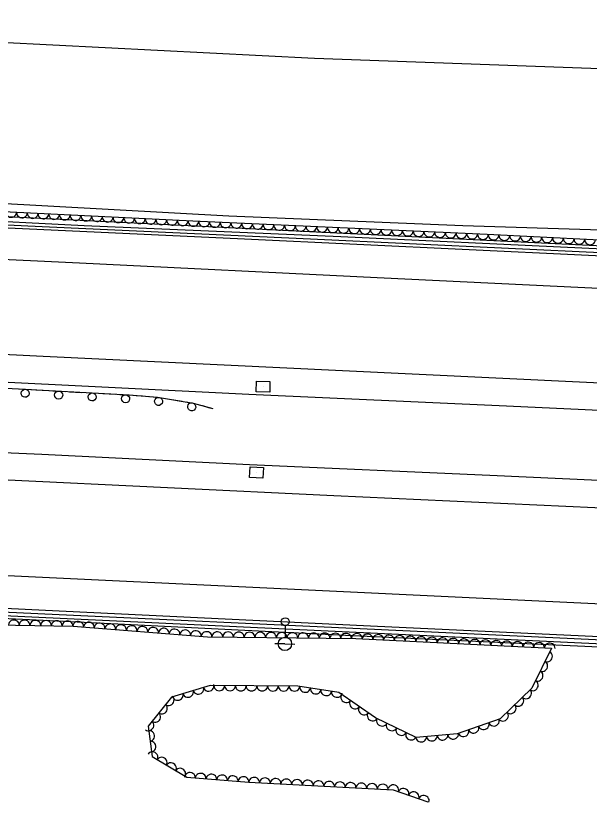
# Model space of a CAD drawing. Extents: x 1722896 to 1754269, y 648279 to 666297.
# Drawn here: x 1736399.1 to 1736612.9, y 649748.3 to 650041.3 of the extents above; entities that cross this region are included whole.
import ezdxf

# ---------------------------------------------------------------- set-up
doc = ezdxf.new("R2010")
doc.units = 0
for name, color, linetype in [('DESIGN - SCRATCH - User 1', 7, 'Continuous'), ('SURVEY - CENTERLINE - Preliminary', 7, 'Continuous'), ('SURVEY - CENTERLINE - Preliminary Text', 7, 'Continuous'), ('SURVEY - DRAINAGE - Natural Features', 7, 'Continuous'), ('SURVEY - DTM - Breaklines', 7, 'Continuous'), ('SURVEY - VEGETATION - Features with Text', 7, 'Continuous')]:
    doc.layers.add(name, color=color, linetype=linetype)

msp = doc.modelspace()

# ---------------------------------------------------------------- linework, layer by layer
at = {"layer": 'DESIGN - SCRATCH - User 1'}
for points in [[(1736265.71, 649971.1), (1736327.77, 649968.11), (1736424.58, 649963.21), (1736520.31, 649959), (1736610.1, 649954.85), (1736705.91, 649950.32), (1736812.45, 649945.27), (1736898.89, 649941.18), (1737011.53, 649935.77), (1737133.69, 649930.67), (1737133.64, 649932.09), (1737027.04, 649936.37), (1736890.59, 649942.63), (1736766.13, 649948.63), (1736645.81, 649954.14), (1736506.11, 649960.88), (1736385.36, 649966.89), (1736266.26, 649971.96), (1736265.71, 649971.1)], [(1736266.03, 649968.77), (1736358.72, 649963.96), (1736484.31, 649958.16), (1736609.92, 649952.22), (1736762.84, 649945.03), (1736873.2, 649939.8), (1737003.45, 649933.68), (1737126.17, 649928.15), (1737125.82, 649929.58), (1737051.31, 649932.5), (1736930.63, 649938.39), (1736827.26, 649943.1), (1736731.65, 649947.55), (1736619.68, 649952.89), (1736509, 649958), (1736403.54, 649962.86), (1736319.57, 649967.03), (1736266.28, 649969.97), (1736266.03, 649968.77)], [(1736259.52, 649914.46), (1736307.09, 649910.58), (1736353.09, 649904.92), (1736395.53, 649902.52), (1736441.41, 649900.03), (1736451.87, 649899.21), (1736465.23, 649897.01), (1736472.56, 649894.95)], [(1736400.39, 649902.26), (1736404.99, 649902.01)], [(1736406.58, 649901.92), (1736408.93, 649901.79)], [(1736408.93, 649901.79), (1736411.28, 649901.67)], [(1736412.87, 649901.58), (1736417.47, 649901.33)], [(1736419.06, 649901.24), (1736421.41, 649901.11)], [(1736421.41, 649901.11), (1736423.76, 649900.99)], [(1736425.35, 649900.9), (1736429.95, 649900.65)], [(1736431.55, 649900.56), (1736433.89, 649900.44)], [(1736433.89, 649900.44), (1736436.24, 649900.31)], [(1736437.84, 649900.22), (1736441.41, 649900.03), (1736442.43, 649899.95)], [(1736444.02, 649899.82), (1736446.37, 649899.64)], [(1736446.37, 649899.64), (1736448.71, 649899.45)], [(1736450.3, 649899.33), (1736451.87, 649899.21), (1736454.86, 649898.72)], [(1736456.44, 649898.46), (1736458.76, 649898.08)], [(1736458.76, 649898.08), (1736461.08, 649897.7)], [(1736462.66, 649897.44), (1736465.23, 649897.01), (1736467.15, 649896.47)], [(1736468.69, 649896.04), (1736470.95, 649895.4)], [(1736470.95, 649895.4), (1736472.56, 649894.95)], [(1736275.91, 649824.92), (1736324.57, 649822.51), (1736407.29, 649818.67), (1736535.44, 649812.66), (1736679.05, 649805.94), (1736814.3, 649799.73), (1736926.56, 649794.58), (1737049.68, 649788.4), (1737119.63, 649784.89), (1737119.44, 649786.04), (1737013.75, 649791.28), (1736872.91, 649798.2), (1736756.3, 649803.55), (1736688.75, 649806.61), (1736531.25, 649813.9), (1736415.3, 649819.5), (1736275.69, 649826.31), (1736275.91, 649824.92)], [(1737125.88, 649781.34), (1737070.97, 649784.48), (1736984.66, 649788.87), (1736882.12, 649793.61), (1736761.75, 649799.35), (1736648.94, 649804.62), (1736521.93, 649810.45), (1736424.56, 649815.22), (1736299.37, 649821.3), (1736275.47, 649821.95), (1736275.61, 649823.34), (1736313.44, 649821.73), (1736389.21, 649818.12), (1736497.17, 649812.98), (1736641.48, 649806.22), (1736767.51, 649800.61), (1736913.61, 649793.57), (1737035.32, 649787.77), (1737126, 649782.97), (1737125.88, 649781.34)]]:
    msp.add_lwpolyline(points, dxfattribs=at)
for centre, start, end in [((1736402.58, 649900.64), 200.1468, 200.1369), ((1736415.07, 649899.96), 200.1468, 200.1369), ((1736427.55, 649899.28), 200.1468, 200.1369), ((1736440.03, 649898.6), 200.1468, 200.1369), ((1736452.32, 649897.61), 193.9306, 193.9208), ((1736464.66, 649895.59), 193.9306, 193.9208)]:
    msp.add_arc(centre, 1.5, start, end, dxfattribs=at)
at = {"layer": 'SURVEY - CENTERLINE - Preliminary'}
msp.add_lwpolyline([(1736176.79, 649981.52), (1736227.35, 649979.07), (1736276.77, 649977.08), (1736368.21, 649972.79), (1736478.53, 649966.79), (1736565.68, 649963.21), (1736668.9, 649959.89), (1736762.32, 649954.77), (1736886.09, 649949.83), (1737001.04, 649944.44), (1737087.09, 649940.7), (1737132.45, 649938.66), (1737145.33, 649961.19), (1737158.59, 649983.16), (1737172.26, 649987.95), (1737172.07, 649995.14), (1736952.7, 650003.5), (1736721.63, 650014.69), (1736668.78, 650018.11), (1736630.59, 650021.05), (1736510.46, 650025.4), (1736295.7, 650036.23), (1736172.19, 650041.29)], dxfattribs=at)
at = {"layer": 'SURVEY - CENTERLINE - Preliminary Text'}
for points in [[(1737125.29, 649916.09), (1737065.67, 649918.56), (1736991.86, 649922.06), (1736909.17, 649925.99), (1736821.68, 649929.92), (1736717.58, 649934.98), (1736621.52, 649939.43), (1736533.78, 649943.67), (1736422.78, 649949.15), (1736304.9, 649954.72), (1736235.17, 649958.24)], [(1737123.4, 649880.25), (1737030.18, 649885.11), (1736901.09, 649891.11), (1736773.53, 649897.11), (1736637.74, 649903.45), (1736520.91, 649908.96), (1736409.31, 649914.4), (1736239.22, 649922.76)], [(1737123.24, 649875.09), (1737057.15, 649873.08), (1736972.19, 649877.62), (1736871.43, 649882.2), (1736763.77, 649887.41), (1736675.29, 649891.56), (1736581.98, 649895.89), (1736485.96, 649900.14), (1736383.7, 649905.27), (1736348.93, 649906.97), (1736292.54, 649912.53), (1736259.11, 649915.86)], [(1736263.42, 649879.61), (1736287.1, 649879.67), (1736338.57, 649880.67), (1736363.01, 649879.9), (1736408.75, 649878.03), (1736486.15, 649874.16), (1736575.78, 649870.13), (1736694.91, 649864.7), (1736794.08, 649859.78), (1736905.11, 649854.74), (1737010.01, 649849.35), (1737041.91, 649847.7), (1737082.26, 649843.21), (1737121.09, 649839.24)], [(1737121.07, 649833.89), (1736996.9, 649839.83), (1736872.57, 649845.89), (1736757.6, 649851.23), (1736636.57, 649856.93), (1736517.65, 649862.46), (1736393.61, 649868.46), (1736289.79, 649873.19), (1736244.44, 649875.24)], [(1736248.89, 649839.76), (1736359.23, 649834.47), (1736474.46, 649829.02), (1736601.86, 649822.98), (1736766.37, 649815.15), (1736936.72, 649807.23), (1737119.3, 649798.47)]]:
    msp.add_lwpolyline(points, dxfattribs=at)
at = {"layer": 'SURVEY - DRAINAGE - Natural Features'}
for p, q in [((1736491.26, 649903.13), (1736491.26, 649903.13)), ((1736488.84, 649871.14), (1736488.84, 649871.14))]:
    msp.add_line(p, q, dxfattribs=at)
for points in [[(1736488.73, 649901.16), (1736488.78, 649905.16), (1736493.78, 649905.1), (1736493.73, 649901.1), (1736488.73, 649901.16)], [(1736486.23, 649869.28), (1736486.45, 649873.28), (1736491.44, 649873), (1736491.22, 649869.01), (1736486.23, 649869.28)]]:
    msp.add_lwpolyline(points, dxfattribs=at)
at = {"layer": 'SURVEY - DTM - Breaklines'}
for p, q in [((1736499.52, 649814.05), (1736499.45, 649809.8)), ((1736499.41, 649807.3), (1736495.66, 649807.36)), ((1736499.41, 649807.3), (1736503.16, 649807.24))]:
    msp.add_line(p, q, dxfattribs=at)
for centre, radius in [((1736499.54, 649815.55), 1.5), ((1736499.41, 649807.3), 2.5)]:
    msp.add_circle(centre, radius, dxfattribs=at)
at = {"layer": 'SURVEY - VEGETATION - Features with Text'}
for points in [[(1737175.97, 649993.05), (1737174.65, 649982.01), (1737162.2, 649979.32), (1737156.03, 649955.24), (1737156.59, 649934.46), (1737150.09, 649932.62), (1737133.84, 649935.64), (1737116.04, 649934.99), (1737037.66, 649938.43), (1736925.11, 649943.45), (1736808.9, 649949.2), (1736693.29, 649953.87), (1736574.78, 649959.79), (1736465.08, 649964.75), (1736336.41, 649971.11), (1736222.88, 649976.78), (1736176.5, 649978.19), (1736167.6, 649983.48), (1736159.68, 649991.04), (1736155.23, 650000.69), (1736152.89, 650010.65), (1736154.15, 650022.06), (1736157.18, 650040.77)], [(1736370.12, 649814.76), (1736420.54, 649813.95), (1736470.49, 649809.95), (1736525.79, 649809.3), (1736598.71, 649805.65), (1736591.39, 649790.76), (1736579.67, 649779.4), (1736563.67, 649773.83), (1736548.35, 649772.47), (1736533.21, 649779.69), (1736519.54, 649789.15), (1736504.22, 649791.56), (1736471.52, 649791.75), (1736457.13, 649787.46), (1736448.46, 649776.69), (1736449.89, 649765.3), (1736462.82, 649757.59), (1736485.9, 649755.81), (1736539.71, 649752.93), (1736552.67, 649748.44)]]:
    msp.add_lwpolyline(points, dxfattribs=at)
for centre, major_axis in [((1736397.4, 649968.1), (-2, 0.1)), ((1736401.39, 649967.9), (-2, 0.1)), ((1736405.39, 649967.7), (-2, 0.1)), ((1736409.38, 649967.51), (-2, 0.1)), ((1736413.38, 649967.31), (-2, 0.1)), ((1736417.37, 649967.11), (-2, 0.1)), ((1736421.37, 649966.91), (-2, 0.1)), ((1736425.36, 649966.72), (-2, 0.1)), ((1736429.36, 649966.52), (-2, 0.1)), ((1736433.35, 649966.32), (-2, 0.1)), ((1736437.35, 649966.12), (-2, 0.1)), ((1736441.35, 649965.93), (-2, 0.1)), ((1736445.34, 649965.73), (-2, 0.1)), ((1736449.34, 649965.53), (-2, 0.1)), ((1736453.33, 649965.33), (-2, 0.1)), ((1736457.33, 649965.14), (-2, 0.1)), ((1736461.32, 649964.94), (-2, 0.1)), ((1736465.32, 649964.74), (-2, 0.09)), ((1736469.31, 649964.56), (-2, 0.09)), ((1736473.31, 649964.38), (-2, 0.09)), ((1736477.3, 649964.2), (-2, 0.09)), ((1736481.3, 649964.02), (-2, 0.09)), ((1736485.3, 649963.84), (-2, 0.09)), ((1736489.29, 649963.66), (-2, 0.09)), ((1736493.29, 649963.48), (-2, 0.09)), ((1736497.28, 649963.3), (-2, 0.09)), ((1736501.28, 649963.11), (-2, 0.09)), ((1736505.27, 649962.93), (-2, 0.09)), ((1736509.27, 649962.75), (-2, 0.09)), ((1736513.27, 649962.57), (-2, 0.09)), ((1736517.26, 649962.39), (-2, 0.09)), ((1736521.26, 649962.21), (-2, 0.09)), ((1736525.25, 649962.03), (-2, 0.09)), ((1736529.25, 649961.85), (-2, 0.09)), ((1736533.25, 649961.67), (-2, 0.09)), ((1736537.24, 649961.49), (-2, 0.09)), ((1736541.24, 649961.31), (-2, 0.09)), ((1736545.23, 649961.13), (-2, 0.09)), ((1736549.23, 649960.95), (-2, 0.09)), ((1736553.23, 649960.76), (-2, 0.09)), ((1736557.22, 649960.58), (-2, 0.09)), ((1736561.22, 649960.4), (-2, 0.09)), ((1736565.21, 649960.22), (-2, 0.09)), ((1736569.21, 649960.04), (-2, 0.09)), ((1736573.21, 649959.86), (-2, 0.09)), ((1736577.2, 649959.67), (-2, 0.1)), ((1736581.2, 649959.47), (-2, 0.1)), ((1736585.19, 649959.27), (-2, 0.1)), ((1736589.19, 649959.07), (-2, 0.1)), ((1736593.18, 649958.87), (-2, 0.1)), ((1736597.18, 649958.67), (-2, 0.1)), ((1736601.17, 649958.47), (-2, 0.1)), ((1736605.17, 649958.27), (-2, 0.1)), ((1736609.16, 649958.07), (-2, 0.1)), ((1736613.16, 649957.87), (-2, 0.1)), ((1736398.38, 649814.31), (2, -0.03)), ((1736402.38, 649814.24), (2, -0.03)), ((1736406.38, 649814.18), (2, -0.03)), ((1736410.38, 649814.11), (2, -0.03)), ((1736414.38, 649814.05), (2, -0.03)), ((1736418.38, 649813.98), (2, -0.03)), ((1736422.37, 649813.8), (1.99, -0.16)), ((1736426.36, 649813.48), (1.99, -0.16)), ((1736430.34, 649813.16), (1.99, -0.16)), ((1736434.33, 649812.85), (1.99, -0.16)), ((1736438.32, 649812.53), (1.99, -0.16)), ((1736442.31, 649812.21), (1.99, -0.16)), ((1736446.29, 649811.89), (1.99, -0.16)), ((1736450.28, 649811.57), (1.99, -0.16)), ((1736454.27, 649811.25), (1.99, -0.16)), ((1736458.26, 649810.93), (1.99, -0.16)), ((1736462.24, 649810.61), (1.99, -0.16)), ((1736466.23, 649810.29), (1.99, -0.16)), ((1736470.22, 649809.97), (1.99, -0.16)), ((1736474.22, 649809.91), (2, -0.02)), ((1736478.22, 649809.86), (2, -0.02)), ((1736482.22, 649809.81), (2, -0.02)), ((1736486.22, 649809.77), (2, -0.02)), ((1736490.22, 649809.72), (2, -0.02)), ((1736494.21, 649809.67), (2, -0.02)), ((1736498.21, 649809.62), (2, -0.02)), ((1736502.21, 649809.58), (2, -0.02)), ((1736506.21, 649809.53), (2, -0.02)), ((1736510.21, 649809.48), (2, -0.02)), ((1736514.21, 649809.44), (2, -0.02)), ((1736518.21, 649809.39), (2, -0.02)), ((1736522.21, 649809.34), (2, -0.02)), ((1736526.21, 649809.28), (2, -0.1)), ((1736530.21, 649809.08), (2, -0.1)), ((1736534.2, 649808.88), (2, -0.1)), ((1736538.2, 649808.68), (2, -0.1)), ((1736542.19, 649808.48), (2, -0.1)), ((1736546.19, 649808.28), (2, -0.1)), ((1736550.18, 649808.08), (2, -0.1)), ((1736554.18, 649807.88), (2, -0.1)), ((1736558.17, 649807.68), (2, -0.1)), ((1736562.17, 649807.48), (2, -0.1)), ((1736566.16, 649807.28), (2, -0.1)), ((1736570.16, 649807.08), (2, -0.1)), ((1736574.15, 649806.88), (2, -0.1)), ((1736578.15, 649806.68), (2, -0.1)), ((1736582.14, 649806.48), (2, -0.1)), ((1736586.14, 649806.28), (2, -0.1)), ((1736590.13, 649806.08), (2, -0.1)), ((1736594.13, 649805.88), (2, -0.1)), ((1736598.12, 649805.68), (2, -0.1)), ((1736597.21, 649802.59), (-0.88, -1.79)), ((1736595.44, 649799), (-0.88, -1.79)), ((1736593.68, 649795.41), (-0.88, -1.79)), ((1736591.91, 649791.82), (-0.88, -1.79)), ((1736463.31, 649789.3), (-1.92, -0.57)), ((1736467.14, 649790.45), (-1.92, -0.57)), ((1736470.97, 649791.59), (-1.92, -0.57)), ((1736474.95, 649791.73), (-2, 0.01)), ((1736478.95, 649791.71), (-2, 0.01)), ((1736482.95, 649791.68), (-2, 0.01)), ((1736486.95, 649791.66), (-2, 0.01)), ((1736490.95, 649791.64), (-2, 0.01)), ((1736494.95, 649791.61), (-2, 0.01)), ((1736498.95, 649791.59), (-2, 0.01)), ((1736502.95, 649791.57), (-2, 0.01)), ((1736506.92, 649791.13), (-1.98, 0.31)), ((1736510.87, 649790.51), (-1.98, 0.31)), ((1736514.82, 649789.89), (-1.98, 0.31)), ((1736589.36, 649788.8), (-1.44, -1.39)), ((1736456.15, 649786.25), (-1.25, -1.56)), ((1736459.47, 649788.16), (-1.92, -0.57)), ((1736518.77, 649789.27), (-1.98, 0.31)), ((1736522.19, 649787.32), (-1.64, 1.14)), ((1736586.49, 649786.02), (-1.44, -1.39)), ((1736453.65, 649783.14), (-1.25, -1.56)), ((1736525.48, 649785.04), (-1.64, 1.14)), ((1736583.62, 649783.23), (-1.44, -1.39)), ((1736451.14, 649780.02), (-1.25, -1.56)), ((1736528.77, 649782.77), (-1.64, 1.14)), ((1736532.06, 649780.49), (-1.64, 1.14)), ((1736580.75, 649780.45), (-1.44, -1.39)), ((1736448.63, 649776.9), (-1.25, -1.56)), ((1736535.55, 649778.58), (-1.81, 0.86)), ((1736577.31, 649778.58), (-1.89, -0.66)), ((1736539.16, 649776.85), (-1.81, 0.86)), ((1736542.78, 649775.13), (-1.81, 0.86)), ((1736565.98, 649774.64), (-1.89, -0.66)), ((1736569.76, 649775.95), (-1.89, -0.66)), ((1736573.53, 649777.27), (-1.89, -0.66)), ((1736448.92, 649772.99), (0.25, -1.98)), ((1736546.39, 649773.41), (-1.81, 0.86)), ((1736550.17, 649772.63), (-1.99, -0.18)), ((1736554.15, 649772.99), (-1.99, -0.18)), ((1736558.14, 649773.34), (-1.99, -0.18)), ((1736562.12, 649773.7), (-1.99, -0.18)), ((1736449.42, 649769.02), (0.25, -1.98)), ((1736450.11, 649765.18), (1.72, -1.02)), ((1736453.54, 649763.13), (1.72, -1.02)), ((1736456.98, 649761.08), (1.72, -1.02)), ((1736460.41, 649759.03), (1.72, -1.02)), ((1736464.01, 649757.5), (1.99, -0.15)), ((1736468, 649757.19), (1.99, -0.15)), ((1736471.99, 649756.88), (1.99, -0.15)), ((1736475.98, 649756.58), (1.99, -0.15)), ((1736479.97, 649756.27), (1.99, -0.15)), ((1736483.95, 649755.96), (1.99, -0.15)), ((1736487.95, 649755.7), (2, -0.11)), ((1736491.94, 649755.48), (2, -0.11)), ((1736495.93, 649755.27), (2, -0.11)), ((1736499.93, 649755.06), (2, -0.11)), ((1736503.92, 649754.84), (2, -0.11)), ((1736507.92, 649754.63), (2, -0.11)), ((1736511.91, 649754.41), (2, -0.11)), ((1736515.91, 649754.2), (2, -0.11)), ((1736519.9, 649753.99), (2, -0.11)), ((1736523.89, 649753.77), (2, -0.11)), ((1736527.89, 649753.56), (2, -0.11)), ((1736531.88, 649753.35), (2, -0.11)), ((1736535.88, 649753.13), (2, -0.11)), ((1736539.86, 649752.87), (1.89, -0.65)), ((1736543.64, 649751.56), (1.89, -0.65)), ((1736547.42, 649750.26), (1.89, -0.65)), ((1736551.2, 649748.95), (1.89, -0.65))]:
    msp.add_ellipse(centre, major_axis=major_axis, ratio=0.940188, start_param=0, end_param=3.141593, dxfattribs=at)

doc.saveas('drawing.dxf')
